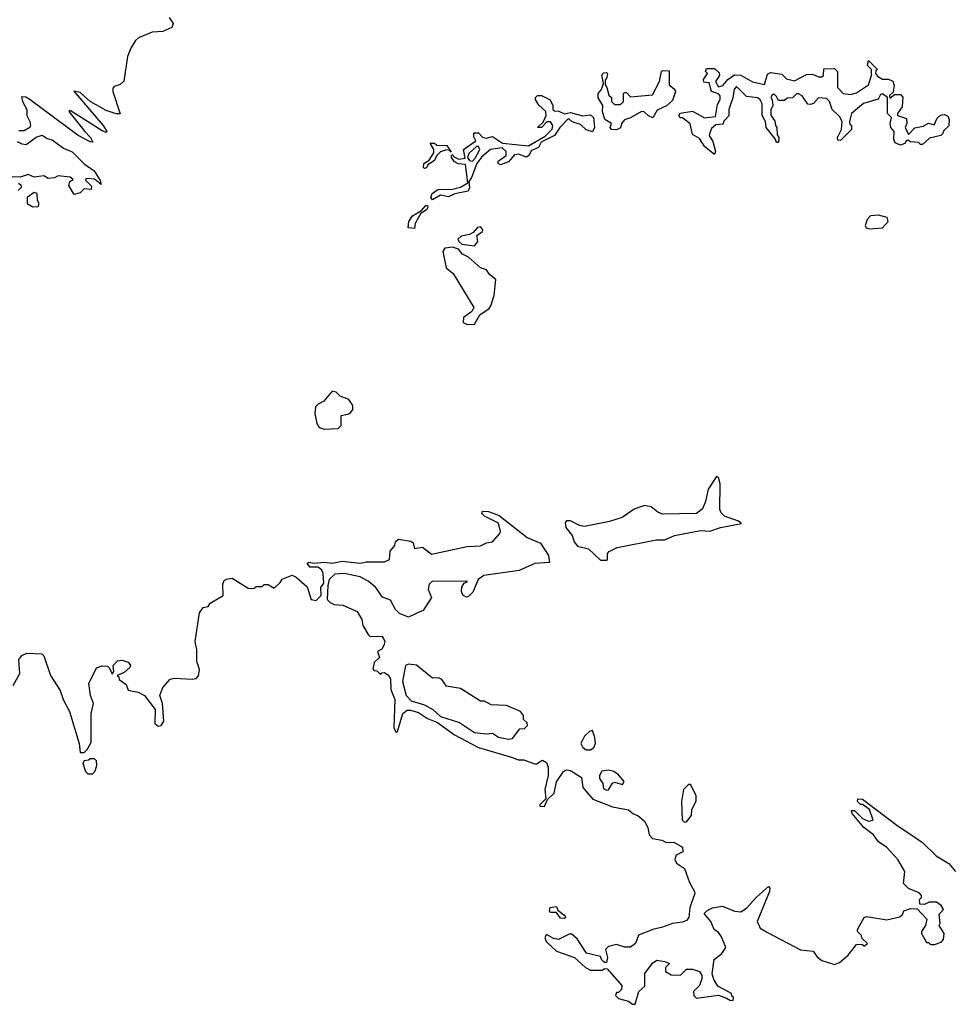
# Model space of a CAD drawing. Extents: x 2106670 to 2323771, y 35271 to 224896.
# Tile 401 of 419: x 2290762 to 2295409, y 176762 to 181684. Entities that reach past the tile are written whole.
import ezdxf

# ---------------------------------------------------------------- set-up
doc = ezdxf.new("R2010")
doc.units = 0

msp = doc.modelspace()

# ---------------------------------------------------------------- linework, layer by layer
at = {"layer": '0CON20XD'}
for points in [[(2291510, 181695), (2291530, 181665), (2291523.3, 181645), (2291477.5, 181625), (2291425, 181620.8), (2291356.6, 181593.4), (2291340.6, 181579.4), (2291318.8, 181541.2), (2291300.7, 181499.3), (2291283.6, 181376.4), (2291265, 181360), (2291235, 181350), (2291228.3, 181341.7), (2291227.5, 181325), (2291265, 181212.5), (2291245, 181213.3), (2291195, 181230), (2291114.2, 181274.2), (2291065, 181320), (2291033, 181327), (2291180, 181155), (2291197.5, 181125), (2291195, 181120), (2291175, 181127.5), (2291015, 181230), (2291007.5, 181225), (2291088.8, 181125), (2291116.7, 181095), (2291128.3, 181071.7), (2291115, 181072.5), (2291055, 181104), (2290815, 181282.9), (2290793.9, 181296.1), (2290771.7, 181298.3), (2290776.2, 181275), (2290798, 181235), (2290797.5, 181205), (2290813.3, 181175), (2290816.2, 181155), (2290813.3, 181145), (2290785, 181128.8), (2290758.3, 181128.3)], [(2294235, 181010), (2294187.5, 181047.5), (2294160, 181090), (2294125, 181110), (2294113, 181163), (2294075, 181192.5), (2294063.9, 181193.9), (2294057.5, 181205), (2294064.2, 181215.8), (2294125, 181226.7), (2294185, 181193.3), (2294240, 181200), (2294250.3, 181259.7), (2294263.8, 181285), (2294263.8, 181303.8), (2294255, 181313.3), (2294220, 181325), (2294208.3, 181368.3), (2294181.7, 181371.7), (2294180, 181385), (2294200, 181415), (2294190, 181425), (2294195, 181440), (2294235, 181440), (2294258.3, 181418.3), (2294260, 181405), (2294240, 181375), (2294255, 181347.5), (2294277.5, 181355), (2294302.5, 181385), (2294335, 181407.5), (2294367, 181407), (2294425, 181372.5), (2294485, 181360), (2294499.3, 181410.7), (2294515, 181420), (2294571.7, 181411.7), (2294595, 181387.5), (2294635, 181378.8), (2294695, 181410), (2294725, 181411.2), (2294755, 181397.5), (2294771.7, 181398.3), (2294780, 181405), (2294781.7, 181438.3), (2294835, 181440), (2294850, 181425), (2294850, 181345), (2294877.5, 181315), (2294915, 181309.2), (2294945, 181318.8), (2295005, 181357.5), (2295020, 181405), (2295020, 181435), (2295000, 181455), (2295005, 181480), (2295050, 181435), (2295041.7, 181428.3), (2295040, 181415), (2295050.7, 181400.7), (2295075, 181386.7), (2295105, 181386.7), (2295126, 181376), (2295133.3, 181355), (2295130, 181335), (2295128.3, 181321.7), (2295110, 181305), (2295111.7, 181291.7), (2295135, 181310), (2295165, 181310), (2295177, 181297), (2295172.5, 181247.5), (2295150, 181215), (2295150, 181205), (2295195, 181190), (2295196.2, 181165), (2295187.5, 181145), (2295205, 181110), (2295236.9, 181143.1), (2295278.6, 181151.4), (2295305, 181166.2), (2295332.5, 181157.5), (2295348.1, 181191.9), (2295365, 181206), (2295385, 181210), (2295400.7, 181200.7), (2295407.5, 181185), (2295407, 181153), (2295380.7, 181129.3), (2295375, 181112.5), (2295366, 181104), (2295309.3, 181090.7), (2295275, 181060), (2295265, 181060), (2295255, 181070), (2295215, 181072.5), (2295205, 181080), (2295195, 181080), (2295185.8, 181064.2), (2295165, 181056), (2295137.5, 181067.5), (2295131.2, 181085), (2295133.3, 181125), (2295115.8, 181145), (2295112.5, 181165), (2295120, 181195), (2295100, 181215), (2295100, 181295), (2295075, 181312.5), (2295065, 181310), (2295053.6, 181286.4), (2294980, 181265), (2294920, 181215), (2294910, 181175), (2294911.7, 181161.7), (2294920, 181155), (2294920, 181135), (2294865, 181080), (2294851.7, 181081.7), (2294850, 181095), (2294870, 181135), (2294872.5, 181175), (2294859.3, 181199.3), (2294822.5, 181235), (2294810, 181275), (2294795, 181290), (2294755, 181292.5), (2294730, 181265), (2294715, 181260), (2294701.7, 181261.7), (2294673, 181303), (2294655, 181312.5), (2294645, 181312.5), (2294625, 181292.5), (2294598.3, 181291.7), (2294585, 181280), (2294555, 181280), (2294545, 181300), (2294535, 181310), (2294525, 181310), (2294517.5, 181295), (2294523.3, 181283.3), (2294527.5, 181255), (2294517, 181233), (2294517, 181207), (2294537, 181177), (2294540, 181155), (2294547.5, 181145), (2294548.3, 181108.3), (2294557.5, 181095), (2294555, 181070), (2294545, 181070), (2294538.3, 181088.3), (2294494, 181144), (2294490, 181175), (2294473.3, 181205), (2294473, 181263), (2294463, 181283), (2294452.5, 181292.5), (2294395, 181300), (2294345, 181350), (2294333, 181337), (2294326.4, 181293.6), (2294306.7, 181235), (2294306.1, 181203.9), (2294280, 181175), (2294278.3, 181161.7), (2294241.7, 181158.3), (2294220.7, 181139.3), (2294211.2, 181118.8), (2294208.8, 181105), (2294226.7, 181075), (2294240, 181025), (2294235, 181010)], [(2293745, 181133.8), (2293720, 181135), (2293713.8, 181145), (2293720, 181165), (2293687.5, 181185), (2293676.2, 181225), (2293676.7, 181255), (2293653.6, 181293.6), (2293653.3, 181315), (2293670, 181335), (2293680, 181365), (2293672.5, 181407.5), (2293681.7, 181418.3), (2293695, 181420), (2293700, 181415), (2293697.5, 181395), (2293688.3, 181381.7), (2293688.3, 181358.3), (2293697.5, 181345), (2293706.7, 181306.7), (2293720, 181295), (2293720, 181275), (2293735, 181260), (2293765, 181260), (2293780, 181275), (2293780, 181315), (2293785, 181320), (2293795, 181320), (2293815, 181297.5), (2293925, 181307.5), (2293960, 181375), (2293970, 181425), (2293975, 181430), (2294008.3, 181428.3), (2294008.3, 181358.3), (2294037.5, 181335), (2294040, 181325), (2294025, 181280), (2293995, 181252.5), (2293948.8, 181231.2), (2293927, 181193), (2293905, 181202.5), (2293883.6, 181223.6), (2293870, 181225), (2293815, 181193.3), (2293785, 181183.3), (2293770, 181165), (2293765, 181142.5), (2293745, 181133.8)], [(2292825, 180783.8), (2292817.5, 180795), (2292823.8, 180815), (2292852.5, 180835), (2292925, 180835.8), (2292965, 180846), (2293001.7, 180868.3), (2292990, 180960), (2292955, 180963.3), (2292935, 180973.3), (2292920, 180995), (2292920, 181005), (2292925, 181010), (2292930, 181000), (2292957, 180987), (2292988.3, 180991.7), (2292980, 181035), (2293041.7, 181078.3), (2293031.7, 181098.3), (2293031.7, 181118.3), (2293055, 181117.5), (2293076.2, 181096.2), (2293095, 181091.2), (2293125, 181100), (2293176.2, 181066.2), (2293305, 181052.5), (2293389.3, 181100.7), (2293423.6, 181136.4), (2293426.7, 181155), (2293415, 181173.3), (2293397, 181173), (2293370, 181145), (2293350, 181145), (2293378.3, 181171.7), (2293393.8, 181205), (2293392.5, 181225), (2293357, 181257), (2293340, 181285), (2293340, 181295), (2293350, 181305), (2293370, 181305), (2293413, 181283), (2293426.7, 181255), (2293427.5, 181235), (2293435, 181227.5), (2293456.4, 181226.4), (2293485, 181212.5), (2293515, 181220), (2293575, 181202.5), (2293615, 181207.5), (2293630, 181195), (2293636.2, 181145), (2293625, 181122.5), (2293593.9, 181133.9), (2293565, 181160), (2293523.9, 181173.9), (2293505, 181190), (2293462.5, 181145), (2293435.6, 181104.4), (2293368.3, 181071.7), (2293355.8, 181044.2), (2293320, 181030), (2293306.7, 181005), (2293295, 180996.7), (2293255, 181011.2), (2293235, 181008.8), (2293205, 180972.5), (2293165, 180957.5), (2293153.3, 180965), (2293154.1, 180975.9), (2293193.3, 181005), (2293193.3, 181025), (2293173.6, 181043.6), (2293115.8, 181034.2), (2293071.7, 180998.3), (2293047.5, 180965), (2293021.2, 180895), (2293007.5, 180875), (2293010, 180845), (2293004.1, 180825.9), (2292937.1, 180812.9), (2292905, 180798), (2292865, 180806.7), (2292825, 180783.8)], [(2290750, 181075), (2290773, 181063), (2290795, 181060), (2290845, 181096), (2290875, 181106), (2290899.3, 181089.3), (2290925, 181082.5), (2290981.7, 181041.7), (2291025, 181023.3), (2291084, 180964), (2291135, 180927.5), (2291165, 180880), (2291170, 180860), (2291137, 180887), (2291095, 180890), (2291091.7, 180881.7), (2291121.7, 180851.7), (2291120, 180835), (2291085, 180837.5), (2291065, 180817.5), (2291035, 180810), (2291007.5, 180855), (2291012.5, 180875), (2291030, 180885), (2291015, 180896.7), (2290955, 180902.5), (2290937, 180893), (2290905, 180890), (2290883, 180903), (2290835, 180896.2), (2290805, 180910), (2290765, 180896.7), (2290725, 180897.5)], [(2292785, 180940), (2292780, 180945), (2292782.5, 180965), (2292808.3, 180981.7), (2292831.7, 181018.3), (2292832.5, 181035), (2292813.6, 181066.4), (2292835, 181066.7), (2292847, 181057), (2292896.7, 181055), (2292918.3, 181021.7), (2292910, 181030), (2292895, 181032.5), (2292866.2, 181023.8), (2292846.2, 181003.8), (2292835, 180980), (2292801.7, 180958.3), (2292795, 180942.5), (2292785, 180940)], [(2293025, 180976.7), (2293039.2, 180990.8), (2293062.5, 181035), (2293055, 181050), (2293045, 181050), (2293006.7, 181015), (2293000, 180995), (2293010, 180980), (2293025, 180976.7)], [(2290757, 180867), (2290768.3, 180858.3), (2290770, 180845), (2290755, 180830)], [(2290828.3, 180748.3), (2290855, 180750), (2290860, 180765), (2290850.7, 180780.7), (2290850, 180815), (2290835, 180820), (2290800, 180795), (2290800, 180765), (2290828.3, 180748.3)], [(2292735, 180640), (2292703.6, 180643.6), (2292706.7, 180675), (2292726.1, 180703.9), (2292770, 180730), (2292792.5, 180755), (2292800, 180755), (2292802.5, 180745), (2292796.7, 180735), (2292766.2, 180713.8), (2292738.8, 180665), (2292735, 180640)], [(2295008.3, 180638.3), (2295075, 180643.3), (2295102.5, 180675), (2295097.5, 180695), (2295055, 180706.2), (2295015, 180703.3), (2294998.8, 180685), (2294987.5, 180655), (2294993.3, 180643.3), (2295008.3, 180638.3)], [(2293035, 180553.3), (2293052.5, 180575), (2293046.7, 180605), (2293075.4, 180625), (2293076.7, 180635), (2293065, 180647.5), (2293050.9, 180645), (2293029.7, 180620.3), (2293010.7, 180609.3), (2292968.3, 180601.7), (2292953, 180587), (2292956.7, 180575), (2292972, 180562), (2293035, 180553.3)], [(2292999.3, 180159.3), (2293035, 180162.5), (2293061.7, 180208.3), (2293109.3, 180240.7), (2293117, 180253), (2293133.3, 180305), (2293142.5, 180385), (2293110.7, 180410.7), (2293095, 180432.5), (2293065, 180443.3), (2293005.8, 180495.8), (2292975, 180512), (2292955, 180536.7), (2292925, 180546.2), (2292888.1, 180541.9), (2292877.1, 180525), (2292893.4, 180443.4), (2292929.1, 180415), (2293032.5, 180245), (2293022.5, 180225), (2292981.1, 180195), (2292979.6, 180169.5), (2292999.3, 180159.3)], [(2292285, 179637.5), (2292355, 179640), (2292370, 179655), (2292370, 179705), (2292407, 179713), (2292418.3, 179721.7), (2292427, 179733), (2292427.5, 179755), (2292407.5, 179785), (2292365, 179802.5), (2292345, 179822.5), (2292325, 179827.5), (2292283, 179777), (2292255, 179762.5), (2292241.7, 179748.3), (2292237.5, 179715), (2292247.5, 179665), (2292260, 179645), (2292285, 179637.5)], [(2293695, 178981.2), (2293700, 178985), (2293700.8, 179015), (2293708, 179025), (2293748.8, 179045), (2293945, 179082.8), (2293986.7, 179083.3), (2294035, 179105.2), (2294165, 179130.9), (2294212.4, 179127.6), (2294265, 179144.4), (2294370, 179165), (2294355, 179176.2), (2294285, 179201.5), (2294267.9, 179217.9), (2294261.8, 179235), (2294263.3, 179363.3), (2294255.8, 179395.8), (2294245, 179400), (2294203.3, 179336.7), (2294190.4, 179275), (2294175, 179238), (2294146, 179215), (2293975, 179211.5), (2293952.1, 179222.1), (2293919.3, 179249.3), (2293885, 179254.7), (2293833.7, 179236.4), (2293774, 179195), (2293710, 179175), (2293585, 179150.7), (2293560, 179155), (2293515, 179178), (2293495, 179178.8), (2293489.6, 179170.5), (2293492.7, 179145), (2293523.1, 179105), (2293533.2, 179073.2), (2293551.2, 179051.2), (2293605, 179039.1), (2293665, 178981.5), (2293695, 178981.2)], [(2290730, 178355), (2290762.5, 178415), (2290757.5, 178485), (2290772.5, 178505), (2290797.5, 178517.5), (2290873, 178513), (2290883.6, 178503.6), (2290916.1, 178406.1), (2290965, 178330), (2290980, 178285), (2291010.8, 178225), (2291060, 178065), (2291065, 178020), (2291085, 178020), (2291100, 178035), (2291119.3, 178070.7), (2291120, 178215), (2291132, 178265), (2291115.6, 178305.6), (2291107.5, 178365), (2291146.1, 178443.9), (2291175, 178454.2), (2291201.2, 178451.2), (2291212, 178442), (2291225, 178412.5), (2291232.5, 178425), (2291230, 178455), (2291251.7, 178478.3), (2291275, 178482.5), (2291305, 178472.5), (2291316.4, 178456.4), (2291312.5, 178445), (2291285, 178420), (2291250, 178405), (2291258.3, 178398.3), (2291260, 178385), (2291295, 178360), (2291305, 178332.5), (2291355, 178322.5), (2291385.8, 178305.8), (2291440, 178235), (2291437.5, 178165), (2291455, 178152.5), (2291470, 178155), (2291483, 178177), (2291476.1, 178266.1), (2291463.3, 178305), (2291477.5, 178345), (2291515, 178387.5), (2291535, 178392.5), (2291625, 178387.5), (2291645, 178390), (2291656.4, 178403.6), (2291661.2, 178435), (2291647.1, 178475), (2291648.6, 178535), (2291640, 178575), (2291660.7, 178719.3), (2291680, 178745), (2291705, 178750), (2291715, 178767.5), (2291780, 178805), (2291778.3, 178861.7), (2291785, 178880), (2291795, 178887.5), (2291825, 178892.5), (2291905, 178842.5), (2291935, 178840), (2291945, 178850), (2291975, 178850), (2291985, 178860), (2292005, 178860), (2292035, 178842.5), (2292065, 178870), (2292075, 178887.5), (2292125, 178907.5), (2292145, 178897.5), (2292199.3, 178849.3), (2292220, 178785), (2292245, 178780), (2292270, 178805), (2292267.5, 178845), (2292283, 178867), (2292280, 178915), (2292272.5, 178932.5), (2292255, 178947.5), (2292215, 178947.5), (2292200, 178965), (2292208.3, 178971.7), (2292236.4, 178966.4), (2292285, 178971.2), (2292325, 178966.7), (2292375, 178977.5), (2292465, 178966.7), (2292495, 178973.8), (2292585.6, 178974.4), (2292610, 178985), (2292613.4, 179026.6), (2292637.5, 179055), (2292640, 179075), (2292655, 179087.5), (2292716.7, 179076.7), (2292728.3, 179068.3), (2292735, 179040), (2292775, 179047.5), (2292821.2, 179011.2), (2292999.8, 179050.2), (2293065, 179053.3), (2293095, 179068.5), (2293125, 179073.5), (2293162.5, 179115), (2293165.7, 179125), (2293155, 179166.7), (2293085, 179202.5), (2293072.5, 179215), (2293075, 179227.5), (2293105, 179225.8), (2293159.2, 179205), (2293299.6, 179095), (2293366.3, 179066.3), (2293406.2, 179005), (2293409.7, 178970.3), (2293336.7, 178965), (2293259.3, 178930.7), (2293082.5, 178905), (2293053.3, 178885), (2293027.5, 178822.5), (2293005, 178800), (2292995, 178797.5), (2292977, 178807), (2292970, 178825), (2292972.3, 178847.7), (2292983.3, 178866.7), (2293000, 178875), (2292995, 178877.5), (2292823.3, 178875), (2292808.3, 178861.7), (2292803.8, 178835), (2292820, 178795), (2292779.3, 178730.7), (2292744.3, 178715.7)], [(2292744.3, 178715.7), (2292705, 178697.5), (2292660, 178715), (2292640, 178735), (2292615, 178782.5), (2292576.2, 178796.2), (2292543.3, 178845), (2292505, 178877.5), (2292465, 178899.4), (2292384, 178916), (2292337.7, 178912.3), (2292310, 178885), (2292302.5, 178855), (2292300, 178785), (2292315, 178770), (2292335, 178760), (2292377, 178757), (2292450, 178725), (2292472.5, 178685), (2292477.5, 178655), (2292505, 178610), (2292515, 178600), (2292571.7, 178601.7), (2292580.7, 178590.7), (2292586.7, 178575), (2292583.3, 178555), (2292573, 178537), (2292550, 178525), (2292560, 178495), (2292535, 178470), (2292528.3, 178438.3), (2292535, 178430), (2292548.3, 178428.3), (2292565, 178410), (2292571.7, 178418.3), (2292585, 178420), (2292607.5, 178405), (2292616.4, 178386.4), (2292617.5, 178335), (2292636.7, 178285), (2292632.5, 178145), (2292640, 178125), (2292645, 178120), (2292650, 178125), (2292677.5, 178215), (2292698.3, 178231.7), (2292715, 178232.5), (2292755, 178220), (2292800.4, 178190.5), (2292850.7, 178170.7), (2292935, 178108.8), (2293055, 178046), (2293226.1, 177996.1), (2293253.6, 177983.6), (2293283, 177983), (2293335, 177963.3), (2293345, 177963.3), (2293375, 177982.5), (2293395, 177970), (2293403.3, 177945), (2293403.8, 177905), (2293386.7, 177835), (2293391.7, 177788.3), (2293361.7, 177758.3), (2293361.7, 177751.7), (2293385, 177750), (2293400, 177785), (2293433.6, 177816.4), (2293446.1, 177873.9), (2293480, 177925), (2293495, 177933.1), (2293515, 177930.5), (2293571.2, 177895), (2293576.7, 177845), (2293627.7, 177787.7), (2293725, 177748.1), (2293805, 177733.3), (2293827.5, 177715), (2293854.1, 177704.1), (2293885, 177676.7), (2293902.5, 177645), (2293908.3, 177608.3), (2293925, 177590), (2293971.7, 177581.7), (2293995, 177570), (2294031.7, 177571.7), (2294075, 177547.5), (2294076.1, 177523.9), (2294043.6, 177506.4), (2294036.7, 177485), (2294045, 177467.5), (2294085, 177440), (2294110.6, 177370.6), (2294135.8, 177325), (2294137.5, 177315), (2294111.2, 177245), (2294106.9, 177195), (2294095, 177180), (2294075, 177172), (2294025, 177166.2), (2293970, 177145), (2293932.7, 177137.3), (2293855, 177107.5), (2293840, 177065), (2293815, 177047.5), (2293785, 177047.5), (2293745, 177060), (2293705, 177050), (2293690, 177035), (2293700, 176995), (2293695, 176970), (2293685, 176970), (2293670, 176985), (2293665, 177000), (2293595, 177017.5), (2293548.3, 177088.3), (2293521.7, 177111.7), (2293508.3, 177111.7), (2293455, 177086.2), (2293430.4, 177090.5), (2293395, 177110), (2293387.5, 177095), (2293393.3, 177075), (2293445, 177027.5), (2293535.7, 176995.7), (2293590, 176945), (2293615, 176932.5), (2293675, 176932.5), (2293685, 176940), (2293698.3, 176938.3), (2293772.5, 176855), (2293770, 176835), (2293755, 176820), (2293745, 176820), (2293740, 176805), (2293755, 176790), (2293805, 176776.7), (2293825, 176762.5), (2293838.3, 176761.7), (2293857.5, 176825), (2293887, 176853), (2293887.5, 176915), (2293925, 176967.5), (2293947, 176983), (2293986.4, 176976.4), (2294010, 176965), (2293990, 176945), (2293990, 176925), (2294018.3, 176908.3), (2294065, 176907.5), (2294095, 176936.7), (2294125, 176936.7), (2294160, 176925), (2294172.5, 176905), (2294171.7, 176888.3), (2294160, 176855), (2294130, 176825), (2294132.5, 176805), (2294145, 176792.5), (2294255, 176806.7), (2294295, 176792.5), (2294315, 176780), (2294328.3, 176781.7), (2294330, 176795), (2294321.7, 176801.7), (2294320, 176815), (2294252.3, 176852.3), (2294232.5, 176885), (2294223.8, 176913.8), (2294233.9, 176986.1), (2294271.4, 177015), (2294291.4, 177045), (2294269.6, 177099.6), (2294255, 177120), (2294232.9, 177135), (2294217.1, 177175), (2294184.2, 177215), (2294198.6, 177231.4), (2294225, 177244.4), (2294275, 177252.5), (2294335, 177228), (2294366.4, 177223.6), (2294395, 177242.5), (2294445, 177297.5), (2294505, 177350), (2294511.7, 177341.7), (2294510, 177325), (2294448, 177175), (2294463.1, 177143.1), (2294499.8, 177119.8), (2294664.3, 177034.3), (2294727.8, 177027.8), (2294748.8, 176998.8), (2294770.9, 176980.9), (2294835, 176961.4), (2294859.5, 176970.5), (2294903, 177007), (2294945, 177060), (2294971.7, 177061.7), (2294985, 177052.5), (2294991.7, 177058.3), (2295000, 177065), (2294971.7, 177091.7), (2294970, 177105), (2294950, 177125), (2294950, 177135), (2294983.6, 177196.4), (2294995, 177200), (2295096.4, 177183.6), (2295161.7, 177198.3), (2295175, 177210), (2295181.7, 177228.3), (2295215, 177240), (2295248.3, 177238.3), (2295297, 177187), (2295290, 177155), (2295270, 177125), (2295270, 177115), (2295295, 177070), (2295305, 177070), (2295315, 177060), (2295335, 177060), (2295368.3, 177071.7), (2295380, 177085), (2295382.5, 177115), (2295357.5, 177155), (2295362.5, 177165), (2295358.3, 177211.7), (2295380, 177235), (2295367.5, 177255), (2295345, 177272.5), (2295308.3, 177271.7), (2295285, 177260), (2295261.7, 177261.7), (2295260, 177285), (2295270, 177295), (2295270, 177305), (2295258.3, 177318.3), (2295205, 177340), (2295180, 177365), (2295186.7, 177425), (2295151.2, 177485), (2295095.9, 177545.9), (2295054.3, 177574.3), (2295029.6, 177609.5), (2294981.2, 177645), (2294922.5, 177715), (2294920, 177730), (2294935, 177730), (2294975, 177690), (2295005, 177677.5), (2295028.3, 177681.7), (2295010, 177735), (2294975, 177760), (2294965, 177760), (2294950, 177775), (2294951.7, 177788.3), (2294975, 177787.5), (2295152.7, 177652.7), (2295231.2, 177601.2), (2295275, 177570), (2295343.2, 177503.2), (2295405.9, 177465.9), (2295440, 177425)], [(2293205, 178087.5), (2293225, 178090), (2293261.7, 178138.3), (2293285, 178140), (2293300, 178155), (2293298.3, 178168.3), (2293280, 178185), (2293280, 178205), (2293266.1, 178226.1), (2293196.1, 178256.1), (2293118.3, 178258.3), (2293086.4, 178276.4), (2293065, 178277.5), (2292965, 178340), (2292895, 178352.5), (2292872.5, 178385), (2292855, 178393.3), (2292825, 178392.5), (2292745, 178456.2), (2292705, 178462.5), (2292690, 178455), (2292676.2, 178375), (2292693.3, 178305), (2292719.3, 178279.3), (2292785, 178258), (2292827.5, 178235), (2292865, 178200), (2292960.7, 178170.7), (2293035, 178121.2), (2293095, 178113.3), (2293125, 178117.5), (2293155, 178097.5), (2293205, 178087.5)], [(2293615, 178033.8), (2293632.5, 178045), (2293640, 178065), (2293637.5, 178095), (2293625, 178130), (2293610, 178125), (2293585, 178102.5), (2293566.7, 178065), (2293576.7, 178045), (2293595, 178034.4), (2293615, 178033.8)], [(2291125, 177912.5), (2291105, 177912.5), (2291093.8, 177923.8), (2291080, 177965), (2291085, 177980), (2291107, 177983), (2291115, 177990), (2291135, 177990), (2291145, 177980), (2291146.7, 177955), (2291137.5, 177925), (2291125, 177912.5)], [(2293695, 177832), (2293705, 177834), (2293725, 177867.1), (2293735, 177871.4), (2293775, 177861.1), (2293784.4, 177875), (2293755, 177909.5), (2293732, 177925), (2293705, 177932.9), (2293672.8, 177927.2), (2293659.6, 177905), (2293661.2, 177891.2), (2293677.3, 177865), (2293680.9, 177840.9), (2293695, 177832)], [(2294085, 177672.5), (2294095, 177673.3), (2294120, 177705), (2294122.5, 177735), (2294143, 177777), (2294143.3, 177805), (2294115, 177860), (2294105, 177860), (2294080.8, 177835), (2294070.6, 177775), (2294073.6, 177683.6), (2294085, 177672.5)], [(2293485, 177190), (2293465, 177192.5), (2293445, 177220), (2293415, 177220), (2293410, 177225), (2293413.6, 177246.4), (2293445, 177250), (2293451.7, 177231.7), (2293487.5, 177205), (2293490, 177195), (2293485, 177190)]]:
    msp.add_lwpolyline(points, dxfattribs=at)

doc.saveas('drawing.dxf')
